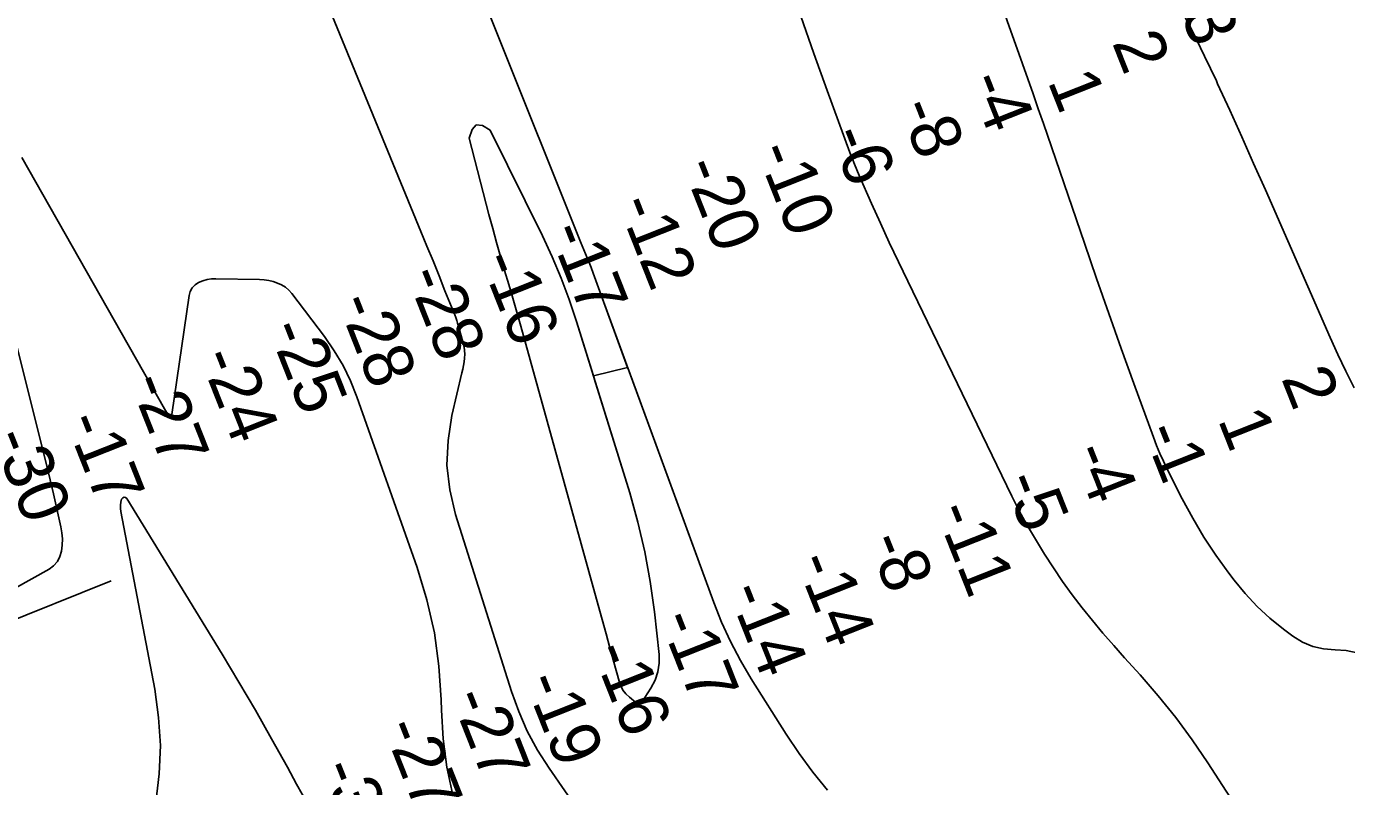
# Model space of a CAD drawing. Extents: x 3161615 to 3199515, y 867541 to 892976.
# Drawn here: x 3179153 to 3180933, y 886389 to 887414 of the extents above; entities that cross this region are included whole.
import ezdxf

# ---------------------------------------------------------------- set-up
doc = ezdxf.new("R2010")
doc.units = 0
for name, color, linetype in [('V-RIVR-RANG', 7, 'Continuous'), ('V-TOPO-DPTH', 7, 'Continuous'), ('V-TOPO-MINR', 7, 'Continuous')]:
    doc.layers.add(name, color=color, linetype=linetype)

msp = doc.modelspace()

# ---------------------------------------------------------------- linework, layer by layer
at = {"layer": 'V-RIVR-RANG'}
msp.add_line((3178432.3, 886331.3), (3179267.5, 886666.5), dxfattribs=at)
at = {"layer": 'V-TOPO-DPTH'}
for points in [[(3179674, 887689.7), (3179900.5, 887123.4), (3179902.6, 887118), (3179904.8, 887112.7), (3179907, 887107.3), (3179909.3, 887102), (3179912.8, 887093.6), (3179913.7, 887091.3), (3179914.6, 887088.9), (3179917.3, 887081.4), (3179919.1, 887076.4), (3179920.9, 887071.4), (3179922.7, 887066.5), (3179924.5, 887061.5), (3180079.8, 886637.5), (3180090.5, 886610.8), (3180102.4, 886584.7), (3180115.9, 886559.4), (3180130.5, 886534.6), (3180177.6, 886459.9), (3180195.1, 886433.9), (3180213.5, 886408.6), (3180233.3, 886384.3)], [(3179674, 887689.7), (3179900.5, 887123.4), (3179902.6, 887118), (3179904.8, 887112.7), (3179907, 887107.3), (3179909.3, 887102), (3179912.8, 887093.6), (3179913.7, 887091.3), (3179914.6, 887088.9), (3179917.3, 887081.4), (3179919.1, 887076.4), (3179920.9, 887071.4), (3179922.7, 887066.5), (3179924.5, 887061.5), (3179963.8, 886954.2)], [(3179900.5, 886352.8), (3179857.9, 886414.1), (3179842.5, 886438.6), (3179828.6, 886463.9), (3179817.1, 886490.3), (3179807.1, 886517.5), (3179731.6, 886756), (3179724.1, 886789.1), (3179720.1, 886822.4), (3179721.7, 886855.8), (3179726.8, 886889.4), (3179740.5, 886946.8), (3179741.6, 886951.8), (3179742.6, 886956.8), (3179743.3, 886961.8), (3179744, 886966.9), (3179744.2, 886971.9), (3179744, 886977), (3179743.3, 886982), (3179742.3, 886986.9), (3179735.8, 887010), (3179734.7, 887013.8), (3179733.5, 887017.7), (3179732.1, 887021.4), (3179730.7, 887025.2), (3179717.6, 887057.7), (3179709.6, 887077.7), (3179701.5, 887097.7), (3179693.3, 887117.6), (3179685.2, 887137.6), (3179487.4, 887619.1)], [(3179900.5, 886352.8), (3179857.9, 886414.1), (3179842.5, 886438.6), (3179828.6, 886463.9), (3179817.1, 886490.3), (3179807.1, 886517.5), (3179731.6, 886756), (3179724.1, 886789.1), (3179720.1, 886822.4), (3179721.7, 886855.8), (3179726.8, 886889.4), (3179740.5, 886946.8), (3179741.6, 886951.8), (3179742.6, 886956.8), (3179743.3, 886961.8), (3179744, 886966.9), (3179744.2, 886971.9), (3179744, 886977), (3179743.3, 886982), (3179742.3, 886986.9), (3179735.8, 887010), (3179734.7, 887013.8), (3179733.5, 887017.7), (3179732.1, 887021.4), (3179730.7, 887025.2), (3179717.6, 887057.7), (3179709.6, 887077.7), (3179701.5, 887097.7), (3179693.3, 887117.6), (3179685.2, 887137.6), (3179487.4, 887619.1)], [(3180943.2, 886926.9), (3180931.7, 886949.1), (3180920.9, 886971.6), (3180910.5, 886994.4), (3180823.4, 887193.4), (3180807.5, 887229.3), (3180791.5, 887265.2), (3180775.3, 887300.9), (3180759, 887336.6), (3180757.3, 887340.3), (3180741.4, 887373.9), (3180724.9, 887407.3), (3180707.7, 887440.3)], [(3180943.2, 886926.9), (3180931.7, 886949.1), (3180920.9, 886971.6), (3180910.5, 886994.4), (3180823.4, 887193.4), (3180807.5, 887229.3), (3180791.5, 887265.2), (3180775.3, 887300.9), (3180759, 887336.6), (3180757.3, 887340.3), (3180741.4, 887373.9), (3180724.9, 887407.3), (3180707.7, 887440.3)], [(3180197.2, 887427.5), (3180214.7, 887377.5), (3180232.6, 887327.7), (3180263.5, 887243.8), (3180266.4, 887236.1), (3180269.4, 887228.4), (3180272.6, 887220.7), (3180275.9, 887213.1), (3180292.6, 887175.3), (3180304.5, 887148.9), (3180316.5, 887122.6), (3180328.8, 887096.4), (3180341.3, 887070.3), (3180481.5, 886780.6), (3180487.7, 886768.2), (3180494.2, 886755.9), (3180501, 886743.8), (3180508, 886731.9), (3180525.8, 886702.7), (3180537.6, 886684.1), (3180549.9, 886665.7), (3180562.9, 886647.9), (3180576.3, 886630.3), (3180590.2, 886613.1), (3180604.4, 886596.1), (3180618.9, 886579.4), (3180633.6, 886562.9), (3180654.4, 886539.9), (3180678.9, 886511.5), (3180702.5, 886482.3), (3180724.7, 886452.1), (3180745.9, 886421.1), (3180796.2, 886343.6)], [(3180796.2, 886343.6), (3180745.9, 886421.1), (3180724.7, 886452.1), (3180702.5, 886482.3), (3180678.9, 886511.5), (3180654.4, 886539.9), (3180633.6, 886562.9), (3180618.9, 886579.4), (3180604.4, 886596.1), (3180590.2, 886613.1), (3180576.3, 886630.3), (3180562.9, 886647.9), (3180549.9, 886665.7), (3180537.6, 886684.1), (3180525.8, 886702.7), (3180508, 886731.9), (3180501, 886743.8), (3180494.2, 886755.9), (3180487.7, 886768.2), (3180481.5, 886780.6), (3180341.3, 887070.3), (3180328.8, 887096.4), (3180316.5, 887122.6), (3180304.5, 887148.9), (3180292.6, 887175.3), (3180275.9, 887213.1), (3180272.6, 887220.7), (3180269.4, 887228.4), (3180266.4, 887236.1), (3180263.5, 887243.8), (3180232.6, 887327.7), (3180214.7, 887377.5), (3180197.2, 887427.5)], [(3179787.1, 887122.6), (3179781.9, 887141.5), (3179776.9, 887160.4), (3179750.4, 887263.4), (3179754.2, 887274.9), (3179759.8, 887281.3), (3179768.3, 887280.1), (3179778.6, 887273.9), (3179849, 887131.4), (3179862.1, 887103.3), (3179874.3, 887074.7), (3179885.1, 887045.7), (3179895, 887016.3), (3179966.7, 886785.4), (3179977.7, 886745.8), (3179987.2, 886705.9), (3179994.3, 886665.5), (3179999.9, 886624.7), (3180006.1, 886567.5), (3180006.1, 886555.5), (3180004.6, 886543.8), (3180000.7, 886532.6), (3179995.2, 886521.9), (3179983.1, 886503), (3179982.3, 886502.2), (3179981.4, 886501.5), (3179979.3, 886501.1), (3179976, 886502.1), (3179975, 886502.7), (3179966.3, 886509.7), (3179961.6, 886514.3), (3179957.5, 886519.3), (3179954.5, 886525), (3179952.2, 886531.2), (3179945.3, 886556.8), (3179940, 886576.1), (3179934.7, 886595.4), (3179929.4, 886614.7), (3179924.1, 886634), (3179819.9, 887009.7), (3179814.6, 887028.6), (3179809.2, 887047.4), (3179803.7, 887066.2), (3179798, 887085), (3179792.5, 887103.8), (3179787.1, 887122.6)], [(3179963.8, 886954.2), (3179917.8, 886942.8), (3179895, 887016.3), (3179885.1, 887045.7), (3179874.3, 887074.7), (3179862.1, 887103.3), (3179849, 887131.4), (3179778.6, 887273.9), (3179768.3, 887280.1), (3179759.8, 887281.3), (3179754.2, 887274.9), (3179750.4, 887263.4), (3179776.9, 887160.4), (3179781.9, 887141.5), (3179787.1, 887122.6)], [(3179147.2, 887237.1), (3179339.8, 886898.5), (3179341.1, 886896.3), (3179342.5, 886894), (3179344, 886891.8), (3179345.5, 886889.7), (3179346.7, 886889), (3179347.8, 886888.9), (3179348.7, 886889.5), (3179349.4, 886890.7), (3179372.7, 887051.3), (3179374.4, 887056.8), (3179376.9, 887061.6), (3179380.8, 887065.5), (3179385.5, 887068.8), (3179391.1, 887071), (3179396.9, 887072.6), (3179402.8, 887073.5), (3179408.8, 887073.8), (3179467.8, 887072.6), (3179474, 887072.1), (3179480.1, 887071.3), (3179486, 887069.9), (3179491.9, 887068), (3179497.5, 887065.5), (3179502.6, 887062.3), (3179507.1, 887058.4), (3179511.2, 887053.9), (3179555.3, 886995.8), (3179568.4, 886976.7), (3179580.3, 886957), (3179590.3, 886936.2), (3179599, 886914.7), (3179680.3, 886684.4), (3179693.3, 886640.8), (3179703.5, 886596.6), (3179709.5, 886551.6), (3179712.5, 886506.2), (3179712.8, 886492.5), (3179715.3, 886453.7), (3179720.1, 886415.4), (3179728.4, 886377.7)], [(3179147.2, 887237.1), (3179339.8, 886898.5), (3179341.1, 886896.3), (3179342.5, 886894), (3179344, 886891.8), (3179345.5, 886889.7), (3179346.7, 886889), (3179347.8, 886888.9), (3179348.7, 886889.5), (3179349.4, 886890.7), (3179372.7, 887051.3), (3179374.4, 887056.8), (3179376.9, 887061.6), (3179380.8, 887065.5), (3179385.5, 887068.8), (3179391.1, 887071), (3179396.9, 887072.6), (3179402.8, 887073.5), (3179408.8, 887073.8), (3179467.8, 887072.6), (3179474, 887072.1), (3179480.1, 887071.3), (3179486, 887069.9), (3179491.9, 887068), (3179497.5, 887065.5), (3179502.6, 887062.3), (3179507.1, 887058.4), (3179511.2, 887053.9), (3179555.3, 886995.8), (3179568.4, 886976.7), (3179580.3, 886957), (3179590.3, 886936.2), (3179599, 886914.7), (3179680.3, 886684.4), (3179693.3, 886640.8), (3179703.5, 886596.6), (3179709.5, 886551.6), (3179712.5, 886506.2), (3179712.8, 886492.5), (3179715.3, 886453.7), (3179720.1, 886415.4), (3179728.4, 886377.7)], [(3179137.4, 886656.4), (3179184, 886682.2), (3179190.2, 886686.9), (3179195.3, 886692.5), (3179198.7, 886699.2), (3179201, 886706.7), (3179201.7, 886714.9), (3179201.9, 886723.1), (3179201.1, 886731.2), (3179199.8, 886739.4), (3179189.8, 886784), (3179187.6, 886793.4), (3179185.4, 886802.7), (3179183.2, 886812.1), (3179180.9, 886821.5), (3179085.4, 887201.6)], [(3179137.4, 886656.4), (3179184, 886682.2), (3179190.2, 886686.9), (3179195.3, 886692.5), (3179198.7, 886699.2), (3179201, 886706.7), (3179201.7, 886714.9), (3179201.9, 886723.1), (3179201.1, 886731.2), (3179199.8, 886739.4), (3179189.8, 886784), (3179187.6, 886793.4), (3179185.4, 886802.7), (3179183.2, 886812.1), (3179180.9, 886821.5), (3179085.4, 887201.6)], [(3179787.1, 887122.6), (3179792.5, 887103.8), (3179798, 887085), (3179803.7, 887066.2), (3179809.2, 887047.4), (3179814.6, 887028.6), (3179819.9, 887009.7), (3179924.1, 886634), (3179929.4, 886614.7), (3179934.7, 886595.4), (3179940, 886576.1), (3179945.3, 886556.8), (3179952.2, 886531.2), (3179954.5, 886525), (3179957.5, 886519.3), (3179961.6, 886514.3), (3179966.3, 886509.7), (3179975, 886502.7), (3179976, 886502.1), (3179979.3, 886501.1), (3179981.4, 886501.5), (3179982.3, 886502.2), (3179983.1, 886503), (3179995.2, 886521.9), (3180000.7, 886532.6), (3180004.6, 886543.8), (3180006.1, 886555.5), (3180006.1, 886567.5), (3179999.9, 886624.7), (3179994.3, 886665.5), (3179987.2, 886705.9), (3179977.7, 886745.8), (3179966.7, 886785.4), (3179918.9, 886939.2), (3179917.8, 886942.8), (3179963.8, 886954.2), (3179965.3, 886950.1)], [(3179965.3, 886950.1), (3180079.8, 886637.5), (3180090.5, 886610.8), (3180102.4, 886584.7), (3180115.9, 886559.4), (3180130.5, 886534.6), (3180177.6, 886459.9), (3180195.1, 886433.9), (3180213.5, 886408.6), (3180233.3, 886384.3)], [(3179328.1, 886368), (3179332.4, 886406.3), (3179334.1, 886444.5), (3179331.6, 886482.6), (3179326.4, 886520.8), (3179280.8, 886760.1), (3179280.3, 886764.3), (3179280.2, 886768.4), (3179280.8, 886772.5), (3179281.8, 886776.6), (3179283.4, 886778.4), (3179285.1, 886779.3), (3179286.9, 886778.8), (3179288.9, 886777.4), (3179417.1, 886567.9), (3179439.8, 886530.1), (3179462.1, 886492.1), (3179483.9, 886453.8), (3179505.2, 886415.3), (3179517.7, 886392.4), (3179532.9, 886365.4)], [(3179532.9, 886365.4), (3179517.7, 886392.4), (3179505.2, 886415.3), (3179483.9, 886453.8), (3179462.1, 886492.1), (3179439.8, 886530.1), (3179417.1, 886567.9), (3179288.9, 886777.4), (3179286.9, 886778.8), (3179285.1, 886779.3), (3179283.4, 886778.4), (3179281.8, 886776.6), (3179280.8, 886772.5), (3179280.2, 886768.4), (3179280.3, 886764.3), (3179280.8, 886760.1), (3179326.4, 886520.8), (3179331.6, 886482.6), (3179334.1, 886444.5), (3179332.4, 886406.3), (3179328.1, 886368)]]:
    msp.add_lwpolyline(points, dxfattribs=at)
at = {"layer": 'V-TOPO-MINR'}
for points in [[(3180947, 886569.4), (3180932.4, 886572.6), (3180917.2, 886573.8), (3180901.9, 886574.9), (3180887.2, 886578), (3180873.5, 886584), (3180860.3, 886591.9), (3180847.7, 886601.4), (3180829.5, 886616.3), (3180812.2, 886632.2), (3180796.2, 886649.4), (3180781.2, 886667.5), (3180773.9, 886677), (3180756.7, 886701), (3180740.3, 886725.6), (3180725.4, 886751.1), (3180711.3, 886777.1), (3180691, 886817.2), (3180685.9, 886827.7), (3180681.1, 886838.4), (3180676.7, 886849.2), (3180672.5, 886860.1), (3180646.2, 886932.4), (3180629.2, 886979.6), (3180612.4, 887026.8), (3180595.8, 887074.2), (3180579.4, 887121.6), (3180524.3, 887282.8), (3180517.3, 887302.9), (3180510.3, 887323.1), (3180503.3, 887343.2), (3180496.1, 887363.3), (3180300.9, 887910.5)], [(3179674, 887689.7), (3179900.5, 887123.4), (3179902.6, 887118), (3179904.8, 887112.7), (3179907, 887107.3), (3179909.3, 887102), (3179912.8, 887093.6), (3179913.7, 887091.3), (3179914.6, 887088.9), (3179917.3, 887081.4), (3179919.1, 887076.4), (3179920.9, 887071.4), (3179922.7, 887066.5), (3179924.5, 887061.5), (3180079.8, 886637.5), (3180090.5, 886610.8), (3180102.4, 886584.7), (3180115.9, 886559.4), (3180130.5, 886534.6), (3180177.6, 886459.9), (3180195.1, 886433.9), (3180213.5, 886408.6), (3180233.3, 886384.3)], [(3179900.5, 886352.8), (3179857.9, 886414.1), (3179842.5, 886438.6), (3179828.6, 886463.9), (3179817.1, 886490.3), (3179807.1, 886517.5), (3179731.6, 886756), (3179724.1, 886789.1), (3179720.1, 886822.4), (3179721.7, 886855.8), (3179726.8, 886889.4), (3179740.5, 886946.8), (3179741.6, 886951.8), (3179742.6, 886956.8), (3179743.3, 886961.8), (3179744, 886966.9), (3179744.2, 886971.9), (3179744, 886977), (3179743.3, 886982), (3179742.3, 886986.9), (3179735.8, 887010), (3179734.7, 887013.8), (3179733.5, 887017.7), (3179732.1, 887021.4), (3179730.7, 887025.2), (3179717.6, 887057.7), (3179709.6, 887077.7), (3179701.5, 887097.7), (3179693.3, 887117.6), (3179685.2, 887137.6), (3179487.4, 887619.1)], [(3180943.2, 886926.9), (3180931.7, 886949.1), (3180920.9, 886971.6), (3180910.5, 886994.4), (3180823.4, 887193.4), (3180807.5, 887229.3), (3180791.5, 887265.2), (3180775.3, 887300.9), (3180759, 887336.6), (3180757.3, 887340.3), (3180741.4, 887373.9), (3180724.9, 887407.3), (3180707.7, 887440.3)], [(3180796.2, 886343.6), (3180745.9, 886421.1), (3180724.7, 886452.1), (3180702.5, 886482.3), (3180678.9, 886511.5), (3180654.4, 886539.9), (3180633.6, 886562.9), (3180618.9, 886579.4), (3180604.4, 886596.1), (3180590.2, 886613.1), (3180576.3, 886630.3), (3180562.9, 886647.9), (3180549.9, 886665.7), (3180537.6, 886684.1), (3180525.8, 886702.7), (3180508, 886731.9), (3180501, 886743.8), (3180494.2, 886755.9), (3180487.7, 886768.2), (3180481.5, 886780.6), (3180341.3, 887070.3), (3180328.8, 887096.4), (3180316.5, 887122.6), (3180304.5, 887148.9), (3180292.6, 887175.3), (3180275.9, 887213.1), (3180272.6, 887220.7), (3180269.4, 887228.4), (3180266.4, 887236.1), (3180263.5, 887243.8), (3180232.6, 887327.7), (3180214.7, 887377.5), (3180197.2, 887427.5)], [(3179787.1, 887122.6), (3179781.9, 887141.5), (3179776.9, 887160.4), (3179750.4, 887263.4), (3179754.2, 887274.9), (3179759.8, 887281.3), (3179768.3, 887280.1), (3179778.6, 887273.9), (3179849, 887131.4), (3179862.1, 887103.3), (3179874.3, 887074.7), (3179885.1, 887045.7), (3179895, 887016.3), (3179966.7, 886785.4), (3179977.7, 886745.8), (3179987.2, 886705.9), (3179994.3, 886665.5), (3179999.9, 886624.7), (3180006.1, 886567.5), (3180006.1, 886555.5), (3180004.6, 886543.8), (3180000.7, 886532.6), (3179995.2, 886521.9), (3179983.1, 886503), (3179982.3, 886502.2), (3179981.4, 886501.5), (3179979.3, 886501.1), (3179976, 886502.1), (3179975, 886502.7), (3179966.3, 886509.7), (3179961.6, 886514.3), (3179957.5, 886519.3), (3179954.5, 886525), (3179952.2, 886531.2), (3179945.3, 886556.8), (3179940, 886576.1), (3179934.7, 886595.4), (3179929.4, 886614.7), (3179924.1, 886634), (3179819.9, 887009.7), (3179814.6, 887028.6), (3179809.2, 887047.4), (3179803.7, 887066.2), (3179798, 887085), (3179792.5, 887103.8), (3179787.1, 887122.6)], [(3179809.2, 887047.4), (3179803.7, 887066.2), (3179798, 887085), (3179792.5, 887103.8), (3179787.1, 887122.6), (3179781.9, 887141.5), (3179776.9, 887160.4), (3179750.4, 887263.4), (3179754.2, 887274.9), (3179759.8, 887281.3), (3179768.3, 887280.1), (3179778.6, 887273.9), (3179849, 887131.4), (3179862.1, 887103.3), (3179874.3, 887074.7), (3179885.1, 887045.7), (3179895, 887016.3), (3179966.7, 886785.4), (3179977.7, 886745.8), (3179987.2, 886705.9), (3179994.3, 886665.5), (3179999.9, 886624.7), (3180006.1, 886567.5), (3180006.1, 886555.5), (3180004.6, 886543.8), (3180000.7, 886532.6), (3179995.2, 886521.9), (3179983.1, 886503), (3179982.3, 886502.2), (3179980.4, 886501.2), (3179977, 886501.6), (3179976, 886502.1), (3179975, 886502.7), (3179966.3, 886509.7), (3179961.6, 886514.3), (3179957.5, 886519.3), (3179954.5, 886525), (3179952.2, 886531.2), (3179945.3, 886556.8), (3179940, 886576.1), (3179934.7, 886595.4), (3179929.4, 886614.7), (3179924.1, 886634), (3179819.9, 887009.7), (3179814.6, 887028.6), (3179809.2, 887047.4)], [(3179147.2, 887237.1), (3179339.8, 886898.5), (3179341.1, 886896.3), (3179342.5, 886894), (3179344, 886891.8), (3179345.5, 886889.7), (3179346.7, 886889), (3179347.8, 886888.9), (3179348.7, 886889.5), (3179349.4, 886890.7), (3179372.7, 887051.3), (3179374.4, 887056.8), (3179376.9, 887061.6), (3179380.8, 887065.5), (3179385.5, 887068.8), (3179391.1, 887071), (3179396.9, 887072.6), (3179402.8, 887073.5), (3179408.8, 887073.8), (3179467.8, 887072.6), (3179474, 887072.1), (3179480.1, 887071.3), (3179486, 887069.9), (3179491.9, 887068), (3179497.5, 887065.5), (3179502.6, 887062.3), (3179507.1, 887058.4), (3179511.2, 887053.9), (3179555.3, 886995.8), (3179568.4, 886976.7), (3179580.3, 886957), (3179590.3, 886936.2), (3179599, 886914.7), (3179680.3, 886684.4), (3179693.3, 886640.8), (3179703.5, 886596.6), (3179709.5, 886551.6), (3179712.5, 886506.2), (3179712.8, 886492.5), (3179715.3, 886453.7), (3179720.1, 886415.4), (3179728.4, 886377.7)], [(3179137.4, 886656.4), (3179184, 886682.2), (3179190.2, 886686.9), (3179195.3, 886692.5), (3179198.7, 886699.2), (3179201, 886706.7), (3179201.7, 886714.9), (3179201.9, 886723.1), (3179201.1, 886731.2), (3179199.8, 886739.4), (3179189.8, 886784), (3179187.6, 886793.4), (3179185.4, 886802.7), (3179183.2, 886812.1), (3179180.9, 886821.5), (3179085.4, 887201.6)], [(3179532.9, 886365.4), (3179517.7, 886392.4), (3179505.2, 886415.3), (3179483.9, 886453.8), (3179462.1, 886492.1), (3179439.8, 886530.1), (3179417.1, 886567.9), (3179288.9, 886777.4), (3179286.9, 886778.8), (3179285.1, 886779.3), (3179283.4, 886778.4), (3179281.8, 886776.6), (3179280.8, 886772.5), (3179280.2, 886768.4), (3179280.3, 886764.3), (3179280.8, 886760.1), (3179326.4, 886520.8), (3179331.6, 886482.6), (3179334.1, 886444.5), (3179332.4, 886406.3), (3179328.1, 886368)]]:
    msp.add_lwpolyline(points, dxfattribs=at)

# ---------------------------------------------------------------- texts
at = {"layer": 'V-RIVR-RANG'}
for s, p in [('3', (3180709.2, 887429.3)), ('2', (3180616.3, 887392.2)), ('-4', (3180421.6, 887340.8)), ('1', (3180529.4, 887340.1)), ('-8', (3180328.2, 887305)), ('-6', (3180235.3, 887267.9)), ('-10', (3180136.3, 887246.3)), ('-20', (3180037.1, 887225.4)), ('-12', (3179949.5, 887174.8)), ('-17', (3179856.5, 887138.2)), ('-16', (3179764.4, 887099.2)), ('-28', (3179664.9, 887078.8)), ('-28', (3179571.8, 887042.2)), ('-25', (3179478.4, 887006.6)), ('-24', (3179386, 886968.3)), ('2', (3180844.3, 886939.8)), ('-27', (3179291.9, 886934.4)), ('1', (3180758.9, 886884)), ('-17', (3179205, 886882.1)), ('-30', (3179106.2, 886860)), ('-1', (3180657.8, 886868.1)), ('-4', (3180561.2, 886840.5)), ('-5', (3180469.1, 886801.8)), ('-11', (3180377.7, 886761.2)), ('-8', (3180286.5, 886720.1)), ('-14', (3180189.7, 886693.2)), ('-14', (3180098.2, 886652.8)), ('-17', (3180005.7, 886615.1)), ('-16', (3179915.2, 886572.3)), ('-19', (3179823.8, 886531.6)), ('-27', (3179725, 886509.6)), ('-27', (3179633.5, 886469.2)), ('-31', (3179548, 886413.9))]:
    msp.add_text(s, height=67, rotation=291.5706, dxfattribs=at).set_placement(p)

doc.saveas('drawing.dxf')
